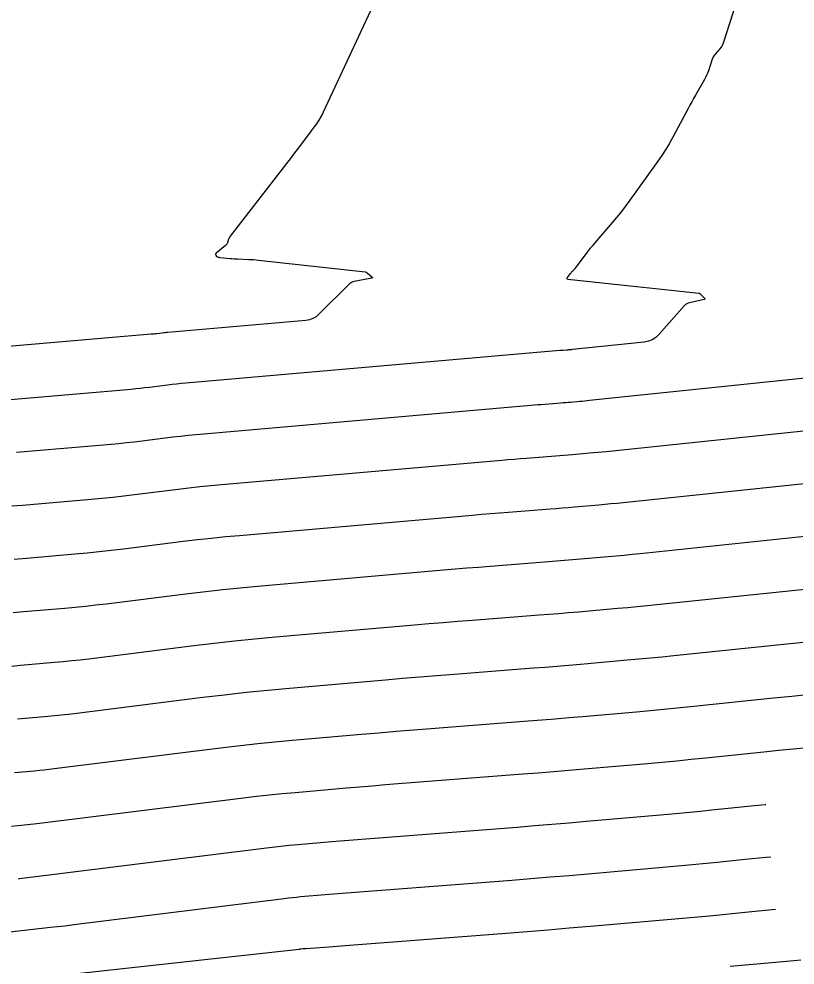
# Model space of a CAD drawing. Extents: x 658976 to 668721, y 639543 to 647196.
# Drawn here: x 662288.6 to 662336.7, y 642373.8 to 642432.4 of the extents above; entities that cross this region are included whole.
import ezdxf

# ---------------------------------------------------------------- set-up
doc = ezdxf.new("R2010")
doc.units = 0
doc.layers.add('Ex_Major Contours', color=7, linetype='Continuous')
doc.layers.add('Ex_Minor Contours', color=7, linetype='Continuous')

msp = doc.modelspace()

# ---------------------------------------------------------------- linework, layer by layer
at = {"layer": 'Ex_Major Contours'}
for points in [[(662335.861, 642442.033), (662332.28, 642430.92), (662332.242, 642430.819), (662332.194, 642430.725), (662332.136, 642430.636), (662332.068, 642430.553), (662331.776, 642430.231), (662331.708, 642430.148), (662331.65, 642430.059), (662331.603, 642429.965), (662331.565, 642429.864), (662331.355, 642429.204), (662331.305, 642429.061), (662331.248, 642428.921), (662331.184, 642428.785), (662331.111, 642428.652), (662330.553, 642427.688), (662330.436, 642427.483), (662330.321, 642427.277), (662330.207, 642427.07), (662330.095, 642426.862), (662329.124, 642425.034), (662328.92, 642424.663), (662328.703, 642424.3), (662328.473, 642423.945), (662328.232, 642423.597), (662326.489, 642421.174), (662326.26, 642420.863), (662326.025, 642420.557), (662325.783, 642420.256), (662325.535, 642419.96), (662324.296, 642418.513), (662324.163, 642418.356), (662324.033, 642418.196), (662323.905, 642418.034), (662323.781, 642417.87), (662323.081, 642416.934), (662323.06, 642416.906), (662323.038, 642416.88), (662323.014, 642416.854), (662322.989, 642416.829), (662322.889, 642416.733), (662322.864, 642416.708), (662322.84, 642416.683), (662322.817, 642416.657), (662322.794, 642416.631), (662322.595, 642416.392), (662322.567, 642416.348), (662322.566, 642416.316), (662322.59, 642416.293), (662322.64, 642416.281), (662326.898, 642415.835), (662327.29, 642415.794), (662327.682, 642415.752), (662328.074, 642415.71), (662328.467, 642415.667), (662330.771, 642415.413), (662330.794, 642415.409), (662330.815, 642415.401), (662330.835, 642415.389), (662330.853, 642415.374), (662331.122, 642415.1), (662331.142, 642415.074), (662331.144, 642415.053), (662331.131, 642415.037), (662331.1, 642415.026), (662330.192, 642414.822), (662330.103, 642414.795), (662330.022, 642414.756), (662329.948, 642414.704), (662329.881, 642414.639), (662328.285, 642412.842), (662328.094, 642412.66), (662327.879, 642412.523), (662327.643, 642412.429), (662327.384, 642412.379), (662322.932, 642411.916), (662322.9, 642411.913), (662322.868, 642411.91), (662322.837, 642411.907), (662322.805, 642411.904), (662322.677, 642411.893), (662322.645, 642411.89), (662322.613, 642411.887), (662322.582, 642411.885), (662322.55, 642411.882), (662322.332, 642411.865), (662322.285, 642411.862), (662322.239, 642411.858), (662322.192, 642411.854), (662322.145, 642411.85), (662298.939, 642409.83), (662298.657, 642409.804), (662298.374, 642409.776), (662298.092, 642409.744), (662297.81, 642409.711), (662296.684, 642409.57), (662296.402, 642409.536), (662296.12, 642409.505), (662295.837, 642409.477), (662295.555, 642409.451), (662288.06, 642408.81)], [(662337.762, 642397.092), (662328.162, 642396.094), (662327.554, 642396.032), (662326.946, 642395.972), (662326.337, 642395.915), (662325.728, 642395.861), (662323.293, 642395.647), (662322.684, 642395.595), (662322.075, 642395.544), (662321.466, 642395.494), (662320.856, 642395.446), (662316.704, 642395.125), (662315.809, 642395.055), (662314.914, 642394.982), (662314.02, 642394.907), (662313.125, 642394.831), (662304.496, 642394.08), (662303.23, 642393.963), (662301.965, 642393.835), (662300.701, 642393.696), (662299.438, 642393.544), (662292.923, 642392.732), (662292.395, 642392.668), (662291.866, 642392.61), (662291.337, 642392.557), (662290.807, 642392.509), (662288.687, 642392.328), (662288.158, 642392.279)], [(662335.224, 642380.455), (662334.936, 642380.427), (662334.501, 642380.385), (662334.066, 642380.341), (662333.631, 642380.296), (662331.893, 642380.116), (662331.458, 642380.071), (662331.023, 642380.029), (662330.588, 642379.988), (662330.153, 642379.949), (662323.908, 642379.402), (662322.722, 642379.299), (662321.536, 642379.2), (662320.35, 642379.104), (662319.163, 642379.01), (662308.099, 642378.154), (662307.844, 642378.134), (662307.589, 642378.113), (662307.334, 642378.092), (662307.08, 642378.07), (662306.06, 642377.982), (662305.806, 642377.958), (662305.551, 642377.932), (662305.297, 642377.904), (662305.043, 642377.874), (662292.317, 642376.287), (662291.876, 642376.232), (662291.434, 642376.18), (662290.992, 642376.128), (662290.55, 642376.079), (662288.031, 642375.8)]]:
    msp.add_lwpolyline(points, dxfattribs=at)
at = {"layer": 'Ex_Minor Contours'}
for points in [[(662310.978, 642434.187), (662307.469, 642426.625), (662307.439, 642426.563), (662307.407, 642426.501), (662307.374, 642426.44), (662307.339, 642426.38), (662307.193, 642426.138), (662307.157, 642426.08), (662307.121, 642426.024), (662307.083, 642425.968), (662307.043, 642425.913), (662306.883, 642425.695), (662306.843, 642425.641), (662306.803, 642425.587), (662306.763, 642425.533), (662306.722, 642425.478), (662305.923, 642424.417), (662305.776, 642424.222), (662305.629, 642424.028), (662305.48, 642423.834), (662305.331, 642423.641), (662301.697, 642418.945), (662301.665, 642418.9), (662301.638, 642418.853), (662301.614, 642418.804), (662301.596, 642418.752), (662301.529, 642418.541), (662301.509, 642418.491), (662301.482, 642418.445), (662301.449, 642418.403), (662301.409, 642418.366), (662300.818, 642417.893), (662300.803, 642417.878), (662300.795, 642417.862), (662300.792, 642417.843), (662300.794, 642417.823), (662300.816, 642417.738), (662300.823, 642417.719), (662300.834, 642417.703), (662300.849, 642417.691), (662300.868, 642417.682), (662300.958, 642417.651), (662300.98, 642417.644), (662301.002, 642417.639), (662301.025, 642417.635), (662301.048, 642417.632), (662301.706, 642417.566), (662301.824, 642417.555), (662301.941, 642417.546), (662302.059, 642417.539), (662302.177, 642417.534), (662302.846, 642417.508), (662302.997, 642417.501), (662303.147, 642417.491), (662303.297, 642417.479), (662303.448, 642417.463), (662310.065, 642416.738), (662310.098, 642416.732), (662310.13, 642416.721), (662310.159, 642416.705), (662310.186, 642416.684), (662310.496, 642416.409), (662310.514, 642416.389), (662310.517, 642416.372), (662310.506, 642416.36), (662310.48, 642416.351), (662309.385, 642416.139), (662309.303, 642416.117), (662309.227, 642416.084), (662309.157, 642416.039), (662309.092, 642415.984), (662307.202, 642414.102), (662307.025, 642413.953), (662306.83, 642413.84), (662306.619, 642413.764), (662306.39, 642413.725), (662297.828, 642412.98), (662297.742, 642412.972), (662297.656, 642412.964), (662297.57, 642412.954), (662297.485, 642412.944), (662297.142, 642412.901), (662297.057, 642412.891), (662296.971, 642412.881), (662296.885, 642412.873), (662296.799, 642412.865), (662287.689, 642412.085)], [(662343.929, 642410.827), (662323.978, 642408.752), (662323.831, 642408.737), (662323.684, 642408.722), (662323.537, 642408.708), (662323.389, 642408.695), (662322.8, 642408.644), (662322.653, 642408.631), (662322.506, 642408.619), (662322.358, 642408.607), (662322.211, 642408.595), (662321.207, 642408.517), (662320.99, 642408.5), (662320.774, 642408.483), (662320.557, 642408.465), (662320.341, 642408.446), (662300.051, 642406.68), (662299.571, 642406.636), (662299.092, 642406.587), (662298.614, 642406.535), (662298.136, 642406.477), (662296.225, 642406.239), (662295.747, 642406.182), (662295.269, 642406.129), (662294.79, 642406.081), (662294.31, 642406.038), (662288.432, 642405.534)], [(662342.387, 642407.393), (662325.024, 642405.587), (662324.762, 642405.56), (662324.499, 642405.535), (662324.237, 642405.51), (662323.974, 642405.487), (662322.923, 642405.394), (662322.661, 642405.372), (662322.398, 642405.35), (662322.135, 642405.328), (662321.872, 642405.308), (662320.081, 642405.169), (662319.695, 642405.139), (662319.309, 642405.108), (662318.923, 642405.075), (662318.537, 642405.042), (662301.162, 642403.53), (662300.486, 642403.468), (662299.81, 642403.399), (662299.136, 642403.325), (662298.462, 642403.244), (662295.767, 642402.908), (662295.092, 642402.827), (662294.418, 642402.753), (662293.742, 642402.685), (662293.066, 642402.624), (662288.804, 642402.259), (662288.159, 642402.2)], [(662340.845, 642403.96), (662326.07, 642402.423), (662325.692, 642402.384), (662325.315, 642402.347), (662324.937, 642402.312), (662324.559, 642402.278), (662323.047, 642402.145), (662322.668, 642402.113), (662322.29, 642402.081), (662321.912, 642402.05), (662321.534, 642402.021), (662318.955, 642401.821), (662318.4, 642401.777), (662317.844, 642401.732), (662317.288, 642401.686), (662316.733, 642401.638), (662302.273, 642400.38), (662301.4, 642400.3), (662300.528, 642400.211), (662299.657, 642400.115), (662298.787, 642400.011), (662295.067, 642399.547), (662294.317, 642399.457), (662293.567, 642399.374), (662292.816, 642399.299), (662292.064, 642399.231), (662289.056, 642398.973), (662288.304, 642398.905)], [(662339.304, 642400.526), (662327.116, 642399.258), (662326.623, 642399.208), (662326.13, 642399.16), (662325.637, 642399.113), (662325.144, 642399.069), (662323.17, 642398.896), (662322.676, 642398.854), (662322.183, 642398.812), (662321.689, 642398.772), (662321.195, 642398.733), (662317.83, 642398.473), (662317.104, 642398.416), (662316.379, 642398.357), (662315.654, 642398.297), (662314.929, 642398.235), (662303.385, 642397.23), (662302.315, 642397.132), (662301.247, 642397.023), (662300.179, 642396.905), (662299.113, 642396.777), (662293.995, 642396.139), (662293.356, 642396.063), (662292.717, 642395.992), (662292.077, 642395.928), (662291.436, 642395.87), (662288.872, 642395.65), (662288.231, 642395.592)], [(662337.472, 642393.787), (662336.22, 642393.659), (662329.208, 642392.929), (662328.485, 642392.856), (662327.761, 642392.785), (662327.037, 642392.717), (662326.313, 642392.652), (662323.416, 642392.398), (662322.692, 642392.336), (662321.967, 642392.275), (662321.242, 642392.216), (662320.518, 642392.159), (662315.579, 642391.777), (662314.514, 642391.693), (662313.449, 642391.607), (662312.385, 642391.518), (662311.321, 642391.427), (662305.372, 642390.909), (662304.027, 642390.786), (662302.683, 642390.65), (662301.34, 642390.501), (662299.998, 642390.34), (662291.851, 642389.324), (662291.434, 642389.274), (662291.016, 642389.228), (662290.598, 642389.186), (662290.179, 642389.148), (662288.503, 642389.005)], [(662337.668, 642390.531), (662336.531, 642390.416), (662335.395, 642390.3), (662330.254, 642389.765), (662329.415, 642389.679), (662328.577, 642389.597), (662327.737, 642389.519), (662326.898, 642389.443), (662323.539, 642389.149), (662322.699, 642389.077), (662321.859, 642389.006), (662321.019, 642388.938), (662320.179, 642388.872), (662314.132, 642388.404), (662313.058, 642388.32), (662311.984, 642388.233), (662310.911, 642388.143), (662309.837, 642388.051), (662305.544, 642387.677), (662304.471, 642387.579), (662303.4, 642387.47), (662302.329, 642387.352), (662301.259, 642387.224), (662290.779, 642385.916), (662290.472, 642385.88), (662290.165, 642385.846), (662289.858, 642385.815), (662289.55, 642385.787), (662288.319, 642385.682)], [(662337.515, 642387.237), (662336.612, 642387.149), (662335.71, 642387.058), (662334.807, 642386.965), (662331.198, 642386.59), (662330.295, 642386.498), (662329.392, 642386.409), (662328.489, 642386.325), (662327.585, 642386.244), (662323.662, 642385.9), (662322.707, 642385.817), (662321.752, 642385.737), (662320.796, 642385.66), (662319.84, 642385.585), (662312.121, 642384.987), (662311.32, 642384.924), (662310.519, 642384.859), (662309.719, 642384.793), (662308.918, 642384.724), (662305.716, 642384.445), (662304.916, 642384.372), (662304.117, 642384.291), (662303.318, 642384.203), (662302.521, 642384.107), (662289.707, 642382.509), (662289.511, 642382.485), (662289.315, 642382.464), (662289.119, 642382.444), (662288.922, 642382.426), (662288.135, 642382.359)], [(662334.918, 642383.703), (662334.888, 642383.699), (662334.219, 642383.631), (662331.545, 642383.353), (662330.877, 642383.284), (662330.208, 642383.219), (662329.539, 642383.156), (662328.869, 642383.096), (662323.785, 642382.651), (662322.715, 642382.558), (662321.644, 642382.469), (662320.573, 642382.382), (662319.501, 642382.297), (662310.11, 642381.571), (662309.582, 642381.529), (662309.054, 642381.486), (662308.527, 642381.442), (662307.999, 642381.397), (662305.888, 642381.213), (662305.361, 642381.165), (662304.834, 642381.112), (662304.308, 642381.054), (662303.782, 642380.99), (662288.635, 642379.101), (662288.55, 642379.091)], [(662335.529, 642377.2), (662333.847, 642377.042), (662333.646, 642377.022), (662333.445, 642377.003), (662333.244, 642376.983), (662333.043, 642376.962), (662332.241, 642376.878), (662332.04, 642376.858), (662331.839, 642376.838), (662331.638, 642376.819), (662331.437, 642376.801), (662324.031, 642376.153), (662322.73, 642376.04), (662321.428, 642375.931), (662320.126, 642375.825), (662318.824, 642375.723), (662308.832, 642374.95), (662308.585, 642374.931), (662308.337, 642374.912), (662308.089, 642374.894), (662307.841, 642374.876), (662306.385, 642374.77), (662306.37, 642374.769), (662306.355, 642374.768), (662306.34, 642374.768), (662306.325, 642374.767), (662306.265, 642374.766), (662306.25, 642374.765), (662306.235, 642374.764), (662306.22, 642374.763), (662306.206, 642374.761), (662306.076, 642374.746), (662306.049, 642374.743), (662306.022, 642374.74), (662305.996, 642374.737), (662305.969, 642374.734), (662289.002, 642372.857)], [(662337.101, 642374.065), (662336.651, 642374.023), (662336.202, 642373.982), (662335.753, 642373.941), (662335.303, 642373.902), (662332.719, 642373.676)]]:
    msp.add_lwpolyline(points, dxfattribs=at)

doc.saveas('drawing.dxf')
